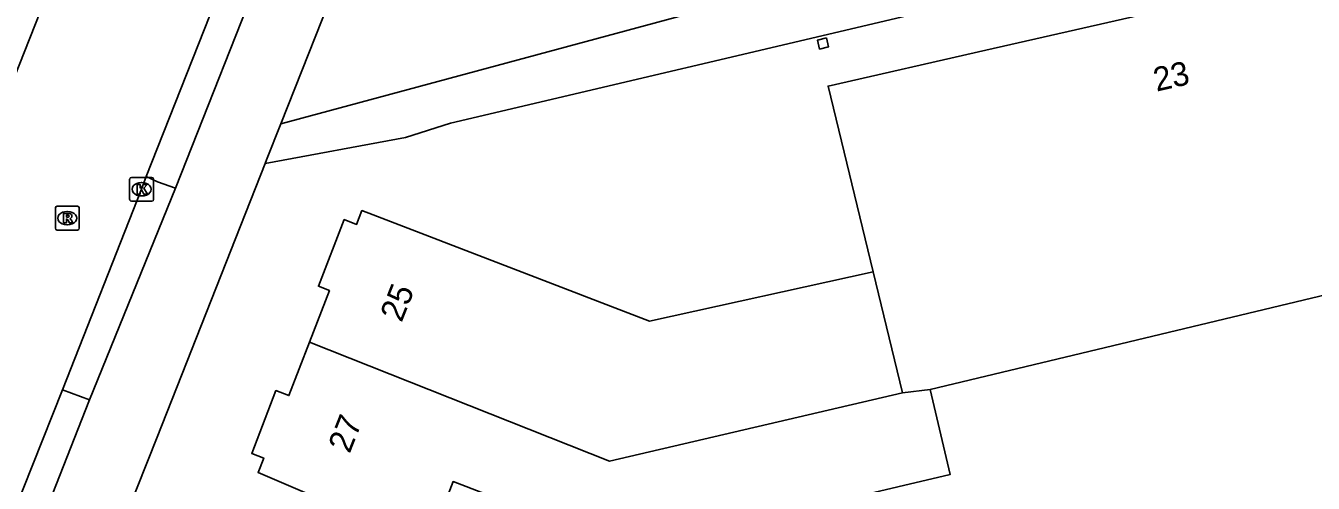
# Model space of a CAD drawing. Extents: x 162722 to 165099, y 384721 to 386283.
# Drawn here: x 164719 to 164772.9, y 385304.9 to 385324.1 of the extents above; entities that cross this region are included whole.
import ezdxf

# ---------------------------------------------------------------- set-up
doc = ezdxf.new("R2010")
doc.units = 0
for name, color, linetype in [('IMGEO_Fietspad_gesloten', 7, 'Continuous'), ('IMGEO_Groenvoorziening', 7, 'Continuous'), ('IMGEO_Kolk', 7, 'Continuous'), ('IMGEO_Pand', 7, 'Continuous'), ('IMGEO_Pand_nummerreeks', 7, 'Continuous'), ('IMGEO_Rijbaan_lokaal_gesloten', 7, 'Continuous'), ('IMGEO_Rijbaan_lokaal_halfverhard', 7, 'Continuous'), ('IMGEO_Rioolput', 7, 'Continuous'), ('IMGEO_Voetpad_open', 7, 'Continuous')]:
    doc.layers.add(name, color=color, linetype=linetype)

msp = doc.modelspace()

# ---------------------------------------------------------------- linework, layer by layer
at = {"layer": 'IMGEO_Fietspad_gesloten'}
for points in [[(164725.277, 385317.296), (164729.17, 385327.184), (164729.905, 385329.047)], [(164729.039, 385318.341), (164729.097, 385318.488), (164729.694, 385320.003)], [(164714.747, 385282.315), (164716.602, 385286.921), (164720.299, 385296.244), (164724.507, 385306.867), (164729.039, 385318.341)], [(164725.277, 385317.296), (164721.68, 385308.429)], [(164721.68, 385308.429), (164719.197, 385302.102)]]:
    msp.add_lwpolyline(points, dxfattribs=at)
at = {"layer": 'IMGEO_Groenvoorziening'}
msp.add_lwpolyline([(164729.039, 385318.341), (164734.908, 385319.426), (164736.8, 385320.024), (164775.969, 385329.261), (164779.853, 385330.016)], dxfattribs=at)
at = {"layer": 'IMGEO_Kolk'}
for p, q in [((164723.36, 385316.829), (164723.36, 385317.681)), ((164723.435, 385317.755), (164724.287, 385317.755)), ((164724.361, 385317.681), (164724.361, 385316.829)), ((164723.848, 385317.535), (164723.873, 385317.535)), ((164724.287, 385316.755), (164723.435, 385316.755)), ((164723.871, 385316.975), (164723.846, 385316.975))]:
    msp.add_line(p, q, dxfattribs=at)
for points in [[(164723.36, 385316.829), (164723.36, 385317.681)], [(164723.435, 385317.755), (164724.287, 385317.755)], [(164724.361, 385317.681), (164724.361, 385316.829)], [(164723.681, 385317.455), (164723.804, 385317.455), (164723.804, 385317.304), (164723.934, 385317.455), (164724.098, 385317.455), (164723.952, 385317.304), (164724.105, 385317.055), (164723.953, 385317.055), (164723.868, 385317.219), (164723.804, 385317.152), (164723.804, 385317.055), (164723.681, 385317.055), (164723.681, 385317.455)], [(164724.287, 385316.755), (164723.435, 385316.755)]]:
    msp.add_lwpolyline(points, dxfattribs=at)
for centre, start, end in [((164723.437, 385317.679), 91.552, 178.448), ((164723.437, 385317.679), 91.552, 178.448), ((164724.285, 385317.679), 1.552, 88.448), ((164724.285, 385317.679), 1.552, 88.448), ((164723.437, 385316.831), 181.552, 268.448), ((164723.437, 385316.831), 181.552, 268.448), ((164724.285, 385316.831), 271.552, 358.448), ((164724.285, 385316.831), 271.552, 358.448)]:
    msp.add_arc(centre, 0.0765, start, end, dxfattribs=at)
for centre, major_axis, ratio, start_param, end_param in [((164723.847, 385317.255), (-0.387, 0.002), 0.722429, 4.712389, 7.853982), ((164723.872, 385317.255), (-0.39, 0.002), 0.717154, 1.570796, 4.712389)]:
    msp.add_ellipse(centre, major_axis=major_axis, ratio=ratio, start_param=start_param, end_param=end_param, dxfattribs=at)
at = {"layer": 'IMGEO_Pand'}
for points in [[(164756.882, 385308.861), (164783.176, 385315.161), (164780.271, 385327.877), (164759.214, 385323.083), (164752.615, 385321.58), (164754.498, 385313.792)], [(164752.542, 385323.6), (164752.17, 385323.509), (164752.256, 385323.13), (164752.628, 385323.221), (164752.542, 385323.6)], [(164754.498, 385313.792), (164745.136, 385311.729), (164733.553, 385316.187), (164733.09, 385316.365), (164732.867, 385315.785), (164732.346, 385315.986), (164731.269, 385313.186), (164731.726, 385313.01), (164730.894, 385310.849)], [(164754.498, 385313.792), (164755.726, 385308.714)], [(164730.894, 385310.849), (164730.032, 385308.608), (164729.487, 385308.818), (164728.47, 385306.177), (164728.975, 385305.983), (164728.74, 385305.375), (164733.337, 385303.408), (164735.876, 385302.322), (164736.907, 385305.001), (164744.332, 385302.144), (164757.722, 385305.295), (164756.882, 385308.861)], [(164755.726, 385308.714), (164743.461, 385305.862), (164730.894, 385310.849)], [(164756.882, 385308.861), (164755.726, 385308.714)]]:
    msp.add_lwpolyline(points, dxfattribs=at)
at = {"layer": 'IMGEO_Rijbaan_lokaal_gesloten'}
for points in [[(164725.269, 385339.038), (164718.319, 385321.396), (164718.246, 385321.19)], [(164728.681, 385329.53), (164727.93, 385327.633), (164724.053, 385317.788)], [(164720.541, 385308.852), (164723.859, 385317.256), (164724.053, 385317.788)], [(164718.066, 385302.579), (164720.541, 385308.852)]]:
    msp.add_lwpolyline(points, dxfattribs=at)
at = {"layer": 'IMGEO_Rijbaan_lokaal_halfverhard'}
for points in [[(164729.694, 385320.003), (164779.235, 385333.389)], [(164729.694, 385320.003), (164732.296, 385326.605)]]:
    msp.add_lwpolyline(points, dxfattribs=at)
at = {"layer": 'IMGEO_Rioolput'}
for p, q in [((164720.322, 385316.546), (164721.174, 385316.546)), ((164720.247, 385315.62), (164720.247, 385316.472)), ((164720.735, 385316.326), (164720.76, 385316.326)), ((164721.248, 385316.472), (164721.248, 385315.62)), ((164721.174, 385315.546), (164720.322, 385315.546)), ((164720.758, 385315.766), (164720.733, 385315.766))]:
    msp.add_line(p, q, dxfattribs=at)
for points in [[(164720.322, 385316.546), (164721.174, 385316.546)], [(164720.247, 385315.62), (164720.247, 385316.472)], [(164720.836, 385316.244), (164720.584, 385316.246), (164720.584, 385315.846)], [(164720.584, 385315.846), (164720.708, 385315.846), (164720.708, 385316.008), (164720.719, 385316.008)], [(164720.762, 385316.165), (164720.708, 385316.165), (164720.708, 385316.084)], [(164720.708, 385316.084), (164720.76, 385316.084)], [(164720.766, 385315.979), (164720.837, 385315.846), (164720.977, 385315.846), (164720.912, 385315.972)], [(164721.248, 385316.472), (164721.248, 385315.62)], [(164721.174, 385315.546), (164720.322, 385315.546)]]:
    msp.add_lwpolyline(points, dxfattribs=at)
for centre, radius, start, end in [((164720.324, 385316.47), 0.0765, 91.552, 178.448), ((164720.324, 385316.47), 0.0765, 91.552, 178.448), ((164721.172, 385316.47), 0.0765, 1.552, 88.448), ((164721.172, 385316.47), 0.0765, 1.552, 88.448), ((164720.718, 385315.955), 0.0533, 26.0293, 88.6989), ((164720.744, 385316.273), 0.19, 274.7715, 282.9687), ((164720.768, 385316.069), 0.0964, 77.0061, 93.1865), ((164720.782, 385316.126), 0.0378, 276.6634, 79.6772), ((164720.835, 385316.134), 0.109, 350.3612, 89.416), ((164720.833, 385316.134), 0.112, 277.5842, 350.9817), ((164720.817, 385315.919), 0.108, 29.5134, 73.7905), ((164720.324, 385315.622), 0.0765, 181.552, 268.448), ((164720.324, 385315.622), 0.0765, 181.552, 268.448), ((164721.172, 385315.622), 0.0765, 271.552, 358.448), ((164721.172, 385315.622), 0.0765, 271.552, 358.448)]:
    msp.add_arc(centre, radius, start, end, dxfattribs=at)
for centre, major_axis, ratio, start_param, end_param in [((164720.734, 385316.046), (-0.387, 0.002), 0.722429, 4.712389, 7.853982), ((164720.759, 385316.046), (-0.39, 0.002), 0.717154, 1.570796, 4.712389)]:
    msp.add_ellipse(centre, major_axis=major_axis, ratio=ratio, start_param=start_param, end_param=end_param, dxfattribs=at)
at = {"layer": 'IMGEO_Voetpad_open'}
for points in [[(164724.053, 385317.788), (164724.521, 385317.567), (164725.277, 385317.296)], [(164721.68, 385308.429), (164720.541, 385308.852)]]:
    msp.add_lwpolyline(points, dxfattribs=at)

# ---------------------------------------------------------------- texts
at = {"layer": 'IMGEO_Pand_nummerreeks'}
for s, rotation, p in [('23', 12.8285, (164766.366, 385321.346)), ('25', 68.4054, (164734.748, 385311.642)), ('27', 68.4056, (164732.573, 385306.147))]:
    msp.add_text(s, height=1, rotation=rotation, dxfattribs=at).set_placement(p)

doc.saveas('drawing.dxf')
